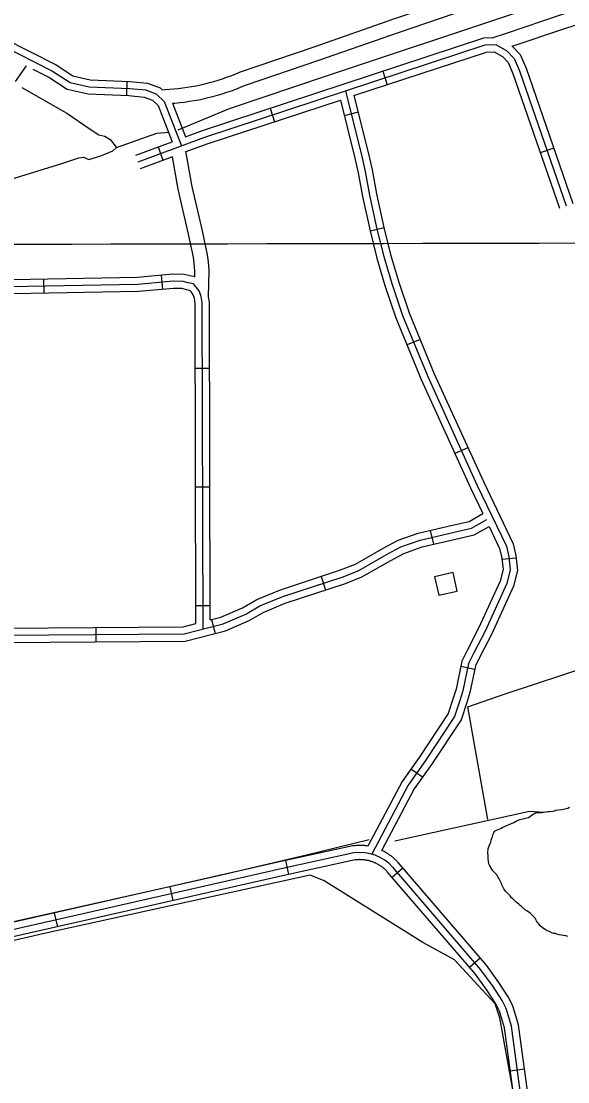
# Model space of a CAD drawing. Extents: x 3329332 to 3367211, y 631066 to 656469.
# Drawn here: x 3360141 to 3361295, y 640792 to 643028 of the extents above; entities that cross this region are included whole.
import ezdxf

# ---------------------------------------------------------------- set-up
doc = ezdxf.new("R2010")
doc.units = 0
for name, color, linetype in [('V-BLDG-OTLN', 7, 'Continuous'), ('V-GRID-MAJR', 7, 'Continuous'), ('V-ROAD-CNTR', 7, 'Continuous'), ('V-TOPO-SHOR', 7, 'Continuous')]:
    doc.layers.add(name, color=color, linetype=linetype)

msp = doc.modelspace()

# ---------------------------------------------------------------- linework, layer by layer
at = {"layer": 'V-BLDG-OTLN'}
msp.add_lwpolyline([(3361022.3, 641817.8), (3361061.3, 641826.6), (3361052.6, 641865.6), (3361013.5, 641856.9)], close=True, dxfattribs=at)
at = {"layer": 'V-GRID-MAJR'}
msp.add_spline([(3333447.6, 642509.3), (3338709, 642517.4), (3343970.4, 642526.2), (3349231.8, 642535.7), (3354493.2, 642546.1), (3359754.7, 642557.2), (3365016.1, 642569)], degree=3, dxfattribs=at)
at = {"layer": 'V-ROAD-CNTR'}
for p, q in [((3360129.3, 642901), (3360152.7, 642934)), ((3360364.4, 642901.6), (3360363.1, 642871.6)), ((3360904.3, 642922.8), (3360913.6, 642894.3)), ((3360666.8, 642844.7), (3360676.1, 642816.2)), ((3360852.3, 642836.3), (3360823.1, 642829)), ((3360429.9, 642763.2), (3360440.3, 642735.1)), ((3361265.1, 642760.7), (3361236.7, 642750.9)), ((3360906.9, 642592.4), (3360877.7, 642585.2)), ((3360189.4, 642454.3), (3360188.8, 642484.3)), ((3360440.2, 642462.8), (3360437.5, 642492.7)), ((3360983.2, 642357), (3360955.5, 642345.6)), ((3360508.6, 642296.3), (3360538.6, 642296.4)), ((3361084, 642128.9), (3361056.7, 642116.4)), ((3360509.2, 642046.3), (3360539.2, 642046.4)), ((3361004.6, 641954.5), (3361011.4, 641925.3)), ((3361185.7, 641896.2), (3361155.9, 641892.8)), ((3360774.1, 641857.4), (3360783.5, 641828.9)), ((3360509.8, 641796.3), (3360539.8, 641796.4)), ((3360543.1, 641766.5), (3360550.5, 641737.4)), ((3360298.7, 641749.8), (3360298.9, 641719.8)), ((3361098.1, 641661.2), (3361068.7, 641667.2)), ((3360988, 641433.8), (3360963.4, 641451.1)), ((3360705.8, 641228.9), (3360699.4, 641258.2)), ((3360923.8, 641223.1), (3360946.6, 641242.7)), ((3360462.1, 641173.9), (3360455.4, 641203.1)), ((3360218.2, 641118.7), (3360211.6, 641147.9)), ((3361087, 641033.7), (3361109.7, 641053.3)), ((3361173.5, 640814.8), (3361203.2, 640818.8))]:
    msp.add_line(p, q, dxfattribs=at)
for points in [[(3359655.9, 643552.1), (3359711.8, 643416.6), (3359840.7, 643131.1), (3359851.3, 643111.5), (3359865.9, 643099.1), (3359985.3, 643035.7), (3360207.2, 642923.2), (3360244.2, 642899.3), (3360284.5, 642889.9), (3360369.5, 642886.4), (3360404.5, 642883.2), (3360426.4, 642874.7), (3360443.1, 642859), (3360479.2, 642765.4)], [(3359675.4, 643544.2), (3359725.6, 643422.5), (3359854.2, 643137.8), (3359863.1, 643121.1), (3359874.3, 643111.6), (3359992.2, 643049), (3360214.7, 642936.2), (3360250.1, 642913.3), (3360286.5, 642904.8), (3360370.5, 642901.4), (3360407.9, 642897.9), (3360434.5, 642887.6), (3360438.5, 642883.9)], [(3360437.9, 642883.9), (3360453.4, 642884.8), (3360463, 642885.5), (3360472.5, 642886.4), (3360482, 642887.6), (3360491.5, 642888.9), (3360500.9, 642890.5), (3360510.3, 642892.2), (3360519.7, 642894.2), (3360529, 642896.3), (3360538.3, 642898.7), (3360547.5, 642901.2), (3360556.7, 642903.9), (3360565.8, 642906.9), (3360574.8, 642910), (3360583.8, 642913.3), (3360592.7, 642916.8), (3360602.2, 642920.7), (3360759.8, 642974.2), (3360927.9, 643033.2), (3361107.4, 643093.8), (3361271, 643149.8), (3361454.2, 643211.7)], [(3360460.5, 642855.2), (3360465.6, 642855.6), (3360475.8, 642856.6), (3360485.9, 642857.8), (3360496, 642859.3), (3360506.1, 642860.9), (3360516.1, 642862.8), (3360526.1, 642864.9), (3360536, 642867.2), (3360545.9, 642869.6), (3360555.8, 642872.4), (3360565.6, 642875.3), (3360575.3, 642878.4), (3360584.9, 642881.7), (3360594.5, 642885.2), (3360604, 642889), (3360612.8, 642892.6), (3360769.5, 642945.8), (3360937.7, 643004.8), (3361117.1, 643065.4), (3361280.6, 643121.4), (3361463.6, 643183.2)], [(3361137.3, 642993.9), (3361163.3, 643002.6), (3361283.3, 643043.1), (3361386.7, 643075.2)], [(3361177.3, 642975.7), (3361292.5, 643014.6), (3361395.8, 643046.7)], [(3360487.9, 642784.5), (3360523.8, 642797.7), (3361117.8, 642993.1), (3361138.4, 642993.7)], [(3360388.2, 642731.9), (3360528.7, 642783.5), (3361120.4, 642978.2), (3361143, 642978.9), (3361166.2, 642965.8), (3361181.5, 642949.4), (3361192.9, 642923.8), (3361291.2, 642638.9)], [(3361176.6, 642976.6), (3361194.2, 642957.8), (3361206.9, 642929.3), (3361305.4, 642643.8)], [(3360843.5, 642871.3), (3361123.1, 642963.2), (3361139.3, 642963.7), (3361156.8, 642953.9), (3361168.8, 642941), (3361179, 642918.3), (3361277.1, 642634)], [(3360165.9, 642927.3), (3360199.7, 642910.2), (3360238.2, 642885.3), (3360282.5, 642875), (3360368.5, 642871.4), (3360401, 642868.4), (3360418.2, 642861.8), (3360430.3, 642850.4), (3360459.8, 642774.2)], [(3360825.6, 642881.2), (3360860.1, 642742.7), (3360866.8, 642711.6), (3360876.3, 642661.5), (3360892.1, 642589.5), (3360906.3, 642532.2), (3360923.2, 642475.2), (3360946.2, 642408), (3360999.1, 642278.7), (3361103.1, 642050.9), (3361165.2, 641921.4), (3361170.3, 641898.8), (3361173.5, 641871.2), (3361166.2, 641842.2), (3361120.1, 641741.9), (3361095.6, 641694.6), (3361085.5, 641674.1), (3361073.5, 641616.3), (3361067.1, 641595.8), (3361056, 641561.9), (3360994.8, 641469.5), (3360957.8, 641417), (3360880.9, 641271.8)], [(3360489.6, 642753.2), (3360533.6, 642769.4), (3360815, 642861.9)], [(3360815, 642861.9), (3360845.5, 642739.3), (3360852.1, 642708.6), (3360861.6, 642658.5), (3360877.5, 642586.1), (3360891.8, 642528.3), (3360908.9, 642470.6), (3360932.1, 642402.7), (3360985.3, 642272.7), (3361089.5, 642044.5), (3361115.6, 641990.1)], [(3360843.5, 642871.3), (3360874.7, 642746.1), (3360881.6, 642714.6), (3360891, 642664.5), (3360906.7, 642592.9), (3360920.7, 642536.1), (3360937.5, 642479.8), (3360960.2, 642413.2), (3361012.9, 642284.7), (3361116.6, 642057.3), (3361179.5, 641926.3), (3361185.1, 641901.3), (3361188.7, 641870.1), (3361180.4, 641837.2), (3361133.5, 641735.3), (3361109, 641687.8), (3361099.7, 641669.2), (3361088, 641612.5), (3361081.4, 641591.3), (3361069.7, 641555.3), (3361007.1, 641461.1), (3360970.6, 641409.2), (3360902.1, 641279.9)], [(3360460.6, 642855.2), (3360487.9, 642784.5)], [(3360383, 642746), (3360459.8, 642774.2)], [(3360536.8, 642446.9), (3360537.8, 642502.9), (3360536.2, 642521.1), (3360534.5, 642535.7), (3360523.9, 642586), (3360502.1, 642679.9), (3360488.7, 642754.2)], [(3360393.3, 642717.8), (3360461, 642742.7)], [(3360507.5, 642488.7), (3360507.8, 642501.9), (3360506.3, 642518.1), (3360504.9, 642530.8), (3360494.6, 642579.5), (3360472.7, 642673.9), (3360460.4, 642742.4)], [(3360524.9, 641746.3), (3360523.3, 642434.8), (3360521.3, 642447.8), (3360517.7, 642458.2), (3360512, 642466), (3360505, 642474.3), (3360493.6, 642476.4), (3360482.8, 642479.4), (3360462, 642479.9), (3360387.5, 642473), (3359804.2, 642462.3)], [(3360508.4, 642488.9), (3360497, 642491), (3360485.1, 642494.3), (3360461.5, 642494.9), (3360386.7, 642488), (3359819.1, 642477.5)], [(3360509.9, 641758), (3360508.3, 642433.6), (3360506.7, 642444.2), (3360504.3, 642451.2), (3360500.3, 642456.7), (3360497.1, 642460.5), (3360490.2, 642461.7), (3360480.6, 642464.4), (3360462.5, 642464.9), (3360388.4, 642458), (3359819.3, 642447.5)], [(3360539.9, 641765.6), (3360538.3, 642436), (3360536.6, 642447)], [(3360539.9, 641765.6), (3360562.5, 641771.4), (3360608.4, 641791.4), (3360638.4, 641808.7), (3360688.1, 641829.2), (3360815.3, 641871), (3360847, 641883.6), (3360906.6, 641917.4), (3360936.7, 641933.6), (3360979.3, 641948.6), (3361051.4, 641965.5), (3361086.3, 641973.2), (3361115.6, 641990.1)], [(3359749.1, 641722.3), (3359914.6, 641731.9), (3360485.3, 641736.2), (3360567.4, 641757.2), (3360615.2, 641778), (3360645, 641795.2), (3360693.3, 641815.1), (3360820.4, 641856.8), (3360853.6, 641870), (3360913.8, 641904.3), (3360942.7, 641919.9), (3360983.5, 641934.2), (3361054.7, 641950.8), (3361091.8, 641959), (3361124.1, 641977.6)], [(3359750.2, 641707.3), (3359915.1, 641716.9), (3360487.2, 641721.2), (3360572.2, 641743), (3360622, 641764.6), (3360651.6, 641781.7), (3360698.5, 641801), (3360825.5, 641842.7), (3360860.1, 641856.5), (3360921.1, 641891.1), (3360948.8, 641906.1), (3360987.7, 641919.8), (3361058.1, 641936.2), (3361097.2, 641944.9), (3361128.6, 641962.9)], [(3361128.6, 641962.9), (3361151, 641916.4), (3361155.5, 641896.3), (3361158.3, 641872.2), (3361152, 641847.2), (3361106.6, 641748.5), (3361082.2, 641701.4), (3361071.2, 641679.1), (3361058.9, 641620), (3361052.8, 641600.4), (3361042.4, 641568.5), (3360982.4, 641478), (3360945, 641424.9), (3360873, 641288.9)], [(3359823.4, 641741.6), (3359914.1, 641746.8), (3360483.3, 641751.2), (3360509.9, 641758)], [(3360843.5, 641274.3), (3360689.7, 641240.8), (3359982.9, 641080.8), (3359271.7, 640917.6)], [(3360872.9, 641288.8), (3360871.7, 641289), (3360869.8, 641289.3), (3360868, 641289.5), (3360866.1, 641289.7), (3360864.2, 641289.9), (3360862.3, 641290), (3360860.5, 641290.1), (3360858.5, 641290.1), (3360856.7, 641290.2), (3360854.8, 641290.2), (3360852.9, 641290.1), (3360851, 641290), (3360849.1, 641289.9), (3360847.2, 641289.8), (3360845.4, 641289.6), (3360843.5, 641289.4), (3360841.8, 641289.2), (3360841, 641289.1), (3360686.4, 641255.4), (3359979.5, 641095.4)], [(3361224.9, 640658.6), (3361190.5, 640912.1), (3361178.7, 640952), (3361169.2, 640970.8), (3361149.4, 641001.4), (3361123.4, 641037.4), (3360936.9, 641253.9), (3360935.6, 641255.3), (3360934.3, 641256.7), (3360933, 641258.1), (3360931.6, 641259.4), (3360930.2, 641260.7), (3360928.9, 641262), (3360927.5, 641263.2), (3360926, 641264.5), (3360924.6, 641265.7), (3360923.1, 641266.9), (3360921.6, 641268), (3360920.2, 641269.1), (3360918.6, 641270.3), (3360917, 641271.4), (3360915.5, 641272.4), (3360913.9, 641273.4), (3360912.3, 641274.4), (3360910.7, 641275.4), (3360909, 641276.3), (3360907.4, 641277.2), (3360905.7, 641278.1), (3360904, 641279), (3360902.3, 641279.8), (3360902.1, 641279.9)], [(3361194.9, 640656.6), (3361161.1, 640905.8), (3361150.7, 640940.9), (3361143.2, 640955.9), (3361124.6, 640984.5), (3361099.9, 641018.7), (3360914.4, 641234), (3360913.5, 641235), (3360912.6, 641236), (3360911.6, 641237), (3360910.7, 641237.9), (3360909.7, 641238.9), (3360908.7, 641239.8), (3360907.7, 641240.7), (3360906.7, 641241.6), (3360905.6, 641242.5), (3360904.5, 641243.3), (3360903.4, 641244.2), (3360902.3, 641245), (3360901.3, 641245.8), (3360900.2, 641246.5), (3360899, 641247.3), (3360897.8, 641248.1), (3360896.7, 641248.8), (3360895.5, 641249.5), (3360894.3, 641250.1), (3360893.1, 641250.8), (3360891.9, 641251.5), (3360890.7, 641252.1), (3360889.5, 641252.7), (3360888.3, 641253.2), (3360887, 641253.8), (3360885.7, 641254.3), (3360884.5, 641254.8), (3360883.2, 641255.3), (3360881.9, 641255.8), (3360880.6, 641256.2), (3360879.3, 641256.6), (3360878, 641257), (3360876.7, 641257.4), (3360875.4, 641257.7), (3360874.1, 641258.1), (3360872.8, 641258.4), (3360871.4, 641258.6), (3360870, 641258.9), (3360868.7, 641259.1), (3360867.4, 641259.3), (3360866, 641259.5), (3360864.7, 641259.7), (3360863.3, 641259.8), (3360862, 641259.9), (3360860.6, 641260), (3360859.2, 641260.1), (3360857.9, 641260.1), (3360856.5, 641260.2), (3360855.1, 641260.2), (3360853.8, 641260.1), (3360852.4, 641260.1), (3360851.1, 641260), (3360849.7, 641259.9), (3360848.3, 641259.8), (3360847, 641259.6), (3360845.4, 641259.4), (3360845.9, 641259.5), (3360692.9, 641226.1), (3359986.2, 641066.2)], [(3361240, 640019.3), (3361224.6, 640337.1), (3361209.4, 640503.1), (3361209.9, 640657.6), (3361175.8, 640909), (3361164.7, 640946.5), (3361156.2, 640963.3), (3361137, 640993), (3361111.6, 641028.1), (3360925.6, 641244)]]:
    msp.add_lwpolyline(points, dxfattribs=at)
msp.add_arc((3360856.1, 641182), 93.2, 41.692, 97.7701, dxfattribs=at)
at = {"layer": 'V-TOPO-SHOR'}
for p, q in [((3360427.5, 642792.5), (3360452.8, 642794.6)), ((3361158, 641328.5), (3361180.8, 641338.8))]:
    msp.add_line(p, q, dxfattribs=at)
for points in [[(3360472.5, 642799.3), (3360580.9, 642844.2), (3360787.8, 642913.9), (3361174.8, 643042.3), (3361384.9, 643113.9), (3361558, 643170.3), (3361796.8, 643250.1), (3362004.3, 643321.1), (3362221.4, 643394.4), (3362434.7, 643467.1)], [(3360142.5, 642888.7), (3360237.7, 642834.5), (3360284.6, 642802), (3360305.3, 642789), (3360317.9, 642785.6), (3360329.1, 642779.1), (3360342.1, 642761.8), (3360427.5, 642792.5)], [(3359855.3, 642467.4), (3359853.3, 642591.4), (3359867, 642611.5), (3359883.6, 642621.9), (3359909.6, 642620.8), (3359986.6, 642648.5), (3360091.7, 642686.5), (3360227.2, 642728.4), (3360262.9, 642740.4), (3360273, 642741.5), (3360283.7, 642736.9), (3360309.2, 642744.6), (3360334.7, 642754.9), (3360342.1, 642761.8)], [(3361126, 641344.8), (3361083.9, 641582.6), (3361162.3, 641609.8), (3361476.1, 641713.4), (3361579.1, 641738.1), (3361664.9, 641767.7), (3361679.6, 641767.7)], [(3360929.8, 641300.2), (3361214.3, 641362.1), (3361243.8, 641360.3)], [(3361180.8, 641338.8), (3361188.2, 641342.6), (3361193.3, 641344.8), (3361200.1, 641346.4), (3361208, 641348.5), (3361212, 641349), (3361219.4, 641354.5), (3361223.5, 641357.8), (3361227.4, 641358.9), (3361231.9, 641359.3), (3361235.9, 641359.3), (3361239.8, 641359.8), (3361243.8, 641360.3), (3361248.3, 641360.7), (3361252.9, 641361.8), (3361256.2, 641361.7), (3361263.6, 641362.7), (3361267, 641363.2), (3361269.8, 641364.3), (3361274.9, 641365.3), (3361282.3, 641366.3), (3361285.7, 641366.8), (3361291.4, 641368.4), (3361294.7, 641368.9), (3361298.2, 641370.6)], [(3361167.4, 641189.5), (3361164.1, 641193), (3361159.7, 641198.7), (3361155.9, 641207.2), (3361154.8, 641210.1), (3361150.4, 641218), (3361149.3, 641220.9), (3361147.1, 641224.3), (3361145.5, 641227.2), (3361138.9, 641234.6), (3361136.6, 641236.9), (3361134.4, 641239.8), (3361129.5, 641248.3), (3361127.9, 641251.2), (3361126.9, 641261.9), (3361126.5, 641268.7), (3361126, 641273.8), (3361126.8, 641283.9), (3361130.9, 641294), (3361132.1, 641297.4), (3361133.3, 641301.3), (3361134.5, 641305.8), (3361135.7, 641308.6), (3361136.9, 641312.5), (3361138.6, 641317), (3361140.4, 641320.4), (3361144.4, 641322.5), (3361155.2, 641326.9), (3361158, 641328.5)], [(3358813.7, 640832.6), (3359571.4, 641000.8), (3359848.5, 641067.6), (3360554.7, 641225.9), (3360743.5, 641270.4), (3360875.9, 641302.6)], [(3361196.4, 640426.2), (3361191.4, 640504.7), (3361196.1, 640610.2), (3361198.4, 640666.6), (3361151.3, 640926.6), (3361141.5, 640956), (3361114.4, 640985.4), (3361055.4, 641049), (3360989.1, 641085.7), (3360780.4, 641215.3), (3360750.9, 641227.5), (3360186.9, 641103.8), (3359247.8, 640886.2), (3358835.9, 640792.2)], [(3361295, 641098.1), (3361291, 641099.3), (3361285.4, 641099.9), (3361281.5, 641101.1), (3361276.4, 641101.8), (3361271.9, 641103), (3361268.6, 641104.2), (3361264.6, 641104.8), (3361261.3, 641106), (3361256.2, 641108.4), (3361251.2, 641110.2), (3361246.7, 641113.1), (3361241.1, 641116.5), (3361236.1, 641121.1), (3361233.4, 641125.1), (3361231.2, 641127.4), (3361229, 641131.4), (3361225.7, 641136.6), (3361215.7, 641147.5), (3361208.5, 641152.1), (3361205.7, 641153.9), (3361197.4, 641161.3), (3361194, 641163.7), (3361191.8, 641166), (3361189, 641168.3), (3361185.1, 641171.2), (3361182.4, 641174), (3361178.5, 641177.5), (3361175.7, 641179.8), (3361172.9, 641183.8), (3361167.4, 641189.5)]]:
    msp.add_lwpolyline(points, dxfattribs=at)

doc.saveas('drawing.dxf')
